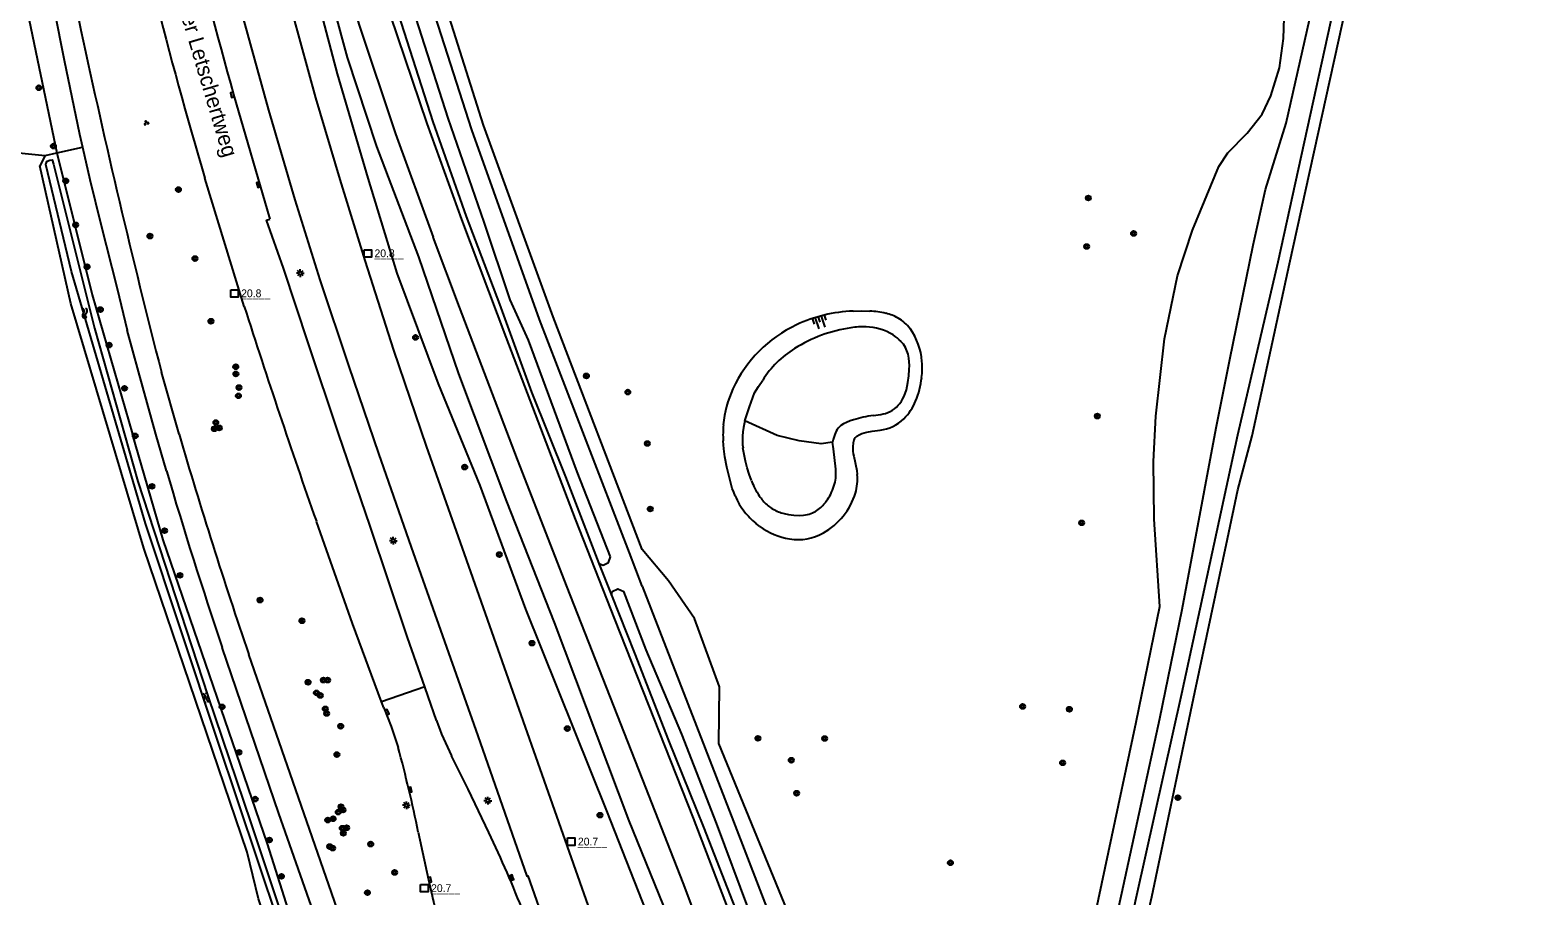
# Model space of a CAD drawing. Extents: x 124000 to 129000, y 395500 to 397503.
# Drawn here: x 124775.8 to 125018.2, y 396425.8 to 396564.9 of the extents above; entities that cross this region are included whole.
import ezdxf

# ---------------------------------------------------------------- set-up
doc = ezdxf.new("R2010")
doc.units = 0
for name, color, linetype in [('gg-afsc-draadraster', 7, 'Continuous'), ('gg-afsc-hekwerk', 7, 'Continuous'), ('gg-anno-openbare ruimte label', 7, 'Continuous'), ('gg-knt-bovenkant onderkant talud', 7, 'Continuous'), ('gg-knt-bronhoudergrens', 7, 'Continuous'), ('gg-knt-verharding', 7, 'Continuous'), ('gg-kntw-bovenkant insteek waterloop', 7, 'Continuous'), ('gg-kntw-waterlijn', 7, 'Continuous'), ('gt-anno-nummer hm paal', 7, 'Continuous'), ('gt-grn-vlakafsluiter', 7, 'Continuous'), ('gt-grn-weggrens', 7, 'Continuous'), ('gt-symb-boom', 7, 'Continuous'), ('gt-symb-groenvak', 7, 'Continuous'), ('gt-symb-hm paal', 7, 'Continuous'), ('gt-symb-kolk', 7, 'Continuous'), ('gt-symb-lichtmast', 7, 'Continuous'), ('gt-symb-talud symbool', 7, 'Continuous'), ('gt-symb-watersymbool', 7, 'Continuous'), ('gx-grn-maaiveld', 7, 'Continuous')]:
    doc.layers.add(name, color=color, linetype=linetype)

# ---------------------------------------------------------------- blocks, each defined once
blk = doc.blocks.new('gt0-BOOM')
at = {"layer": 'gt-symb-boom'}
for radius in [0.4, 0.2]:
    blk.add_circle((0, 0), radius, dxfattribs=at)
blk = doc.blocks.new('gt0-TALUD_1')
at = {"layer": 'gt-symb-talud symbool'}
for p, q in [((-1, -1), (-1, 0)), ((-0.5, -2), (-0.5, 0)), ((0, -1), (0, 0)), ((0.5, -2), (0.5, 0)), ((1, -1), (1, 0))]:
    blk.add_line(p, q, dxfattribs=at)
blk = doc.blocks.new('gt0-KOLK')
at = {"layer": 'gt-symb-kolk'}
blk.add_lwpolyline([(0, 0), (0.38, 0), (0.38, 0.4), (-0.38, 0.4), (-0.38, 0), (0, 0)], dxfattribs=at)
blk = doc.blocks.new('gt0-HMpaal')
at = {"layer": 'gt-symb-hm paal'}
blk.add_lwpolyline([(-0.6, 0.6), (0.6, 0.6), (0.6, -0.6), (-0.6, -0.6)], close=True, dxfattribs=at)
blk = doc.blocks.new('gt0-LMAST')
at = {"layer": 'gt-symb-lichtmast'}
for p, q in [((-0.18, 0.17), (-0.45, 0.44)), ((-0.01, 0.25), (-0.01, 0.62)), ((0.17, 0.17), (0.44, 0.44)), ((-0.26, 0), (-0.63, 0)), ((-0.18, -0.18), (-0.45, -0.45)), ((-0.01, -0.25), (-0.01, -0.63)), ((0.44, -0.45), (0.17, -0.18)), ((0.24, 0), (0.62, 0))]:
    blk.add_line(p, q, dxfattribs=at)
blk.add_circle((-0.01, 0), 0.25, dxfattribs=at)
blk = doc.blocks.new('gt0-WA')
at = {"layer": 'gt-symb-watersymbool'}
for centre, start, end in [((-0.32, 0.02), 28.0725, 151.9275), ((0.43, 0.42), 208.0725, 331.9275), ((-0.32, -0.43), 28.0725, 151.9275), ((0.43, -0.03), 208.0725, 331.9275)]:
    blk.add_arc(centre, 0.425, start, end, dxfattribs=at)
blk = doc.blocks.new('gt0-GRVAK')
at = {"layer": 'gt-symb-groenvak'}
for p, q in [((-0.11, 0.19), (-0.23, 0.24)), ((-0.18, 0.15), (0.09, 0.15)), ((-0.09, 0.21), (-0.16, 0.32)), ((-0.05, 0.21), (-0.05, 0.39)), ((0, 0.21), (0.06, 0.32)), ((0.01, 0.19), (0.13, 0.24)), ((0.26, -0.05), (0.2, 0.06)), ((0.3, -0.05), (0.3, 0.13)), ((0.35, -0.05), (0.41, 0.06)), ((-0.25, -0.23), (-0.36, -0.18)), ((-0.32, -0.26), (-0.05, -0.26)), ((-0.23, -0.21), (-0.29, -0.09)), ((-0.18, -0.2), (-0.18, -0.02)), ((-0.14, -0.21), (-0.07, -0.09)), ((-0.12, -0.23), (0, -0.18)), ((0.24, -0.07), (0.12, -0.02)), ((0.17, -0.11), (0.44, -0.11)), ((0.37, -0.07), (0.49, -0.02))]:
    blk.add_line(p, q, dxfattribs=at)

msp = doc.modelspace()

# ---------------------------------------------------------------- linework, layer by layer
at = {"layer": 'gg-afsc-draadraster'}
for points in [[(124872.18, 396480.94), (124857.73, 396518.44), (124846.82, 396548.9), (124838.02, 396576.26), (124835.51, 396584.67), (124832.57, 396596.18), (124830.43, 396605.21), (124828.17, 396616.76), (124826.19, 396629.78), (124822.4, 396658.84), (124821.25, 396675.06), (124820.01, 396699.18), (124820.08, 396715.17)], [(124874.2, 396475.56), (124888.92, 396437.77), (124903.87, 396398.98), (124918.82, 396359.24)]]:
    msp.add_lwpolyline(points, dxfattribs=at)
at = {"layer": 'gg-afsc-hekwerk'}
msp.add_line((124874.2, 396475.56), (124872.18, 396480.94), dxfattribs=at)
at = {"layer": 'gg-knt-bovenkant onderkant talud'}
msp.add_line((124893.14, 396485.18), (124892.46, 396485.7), dxfattribs=at)
for points in [[(124937.89, 396369.69), (124931.82, 396366.88), (124925.28, 396364.24), (124921.06, 396363.25), (124919.78, 396364.33), (124907.68, 396398.8), (124886.55, 396450.3), (124886.64, 396459.37), (124882.63, 396470.38), (124878.46, 396476.42), (124874.21, 396481.48), (124859.88, 396518.83), (124848.69, 396549.68), (124840.12, 396576.77), (124837.6, 396585.26), (124835.05, 396594.57), (124832.62, 396605.8), (124830.77, 396615.27), (124828.39, 396630.2), (124824.79, 396659.23), (124823.88, 396673.4), (124822.56, 396699.28), (124822.9, 396713.45)], [(124908.13, 396519.79), (124909.46, 396519.82), (124910.79, 396519.78)], [(124916.29, 396505.99), (124916.51, 396506.54), (124916.7, 396507.12), (124916.84, 396507.71), (124916.95, 396508.32), (124917.08, 396509.36), (124917.16, 396510.4), (124917.18, 396511.02), (124917.16, 396511.65), (124917.09, 396512.24), (124916.97, 396512.84)], [(124890.7, 396502.13), (124891.47, 396504.39), (124892.28, 396506.63), (124892.93, 396507.67), (124893.59, 396508.68)], [(124911.35, 396503.02), (124912.56, 396503.18), (124912.95, 396503.25), (124913.35, 396503.34), (124913.73, 396503.47), (124914.09, 396503.64)], [(124905.42, 396500.5), (124905.29, 396500.22), (124905.18, 396499.95), (124904.94, 396499.14), (124904.84, 396498.73)], [(124908.21, 396502.32), (124907.63, 396502.12), (124907.07, 396501.89), (124906.61, 396501.66), (124906.18, 396501.39)], [(124908.73, 396499.68), (124909.11, 396499.91), (124909.51, 396500.09), (124909.92, 396500.22), (124910.35, 396500.33), (124911.19, 396500.48), (124912.46, 396500.64)], [(124889.17, 396490.09), (124888.93, 396490.68), (124888.71, 396491.29), (124888.45, 396492.13), (124888.23, 396492.97), (124887.84, 396494.67), (124887.52, 396496.38), (124887.35, 396497.66), (124887.24, 396498.94)], [(124908.24, 396499.01), (124908.13, 396498.59), (124908.08, 396497.94), (124908.1, 396497.29), (124908.15, 396496.86), (124908.22, 396496.44), (124908.71, 396494.14), (124908.8, 396493.5)]]:
    msp.add_lwpolyline(points, dxfattribs=at)
for centre, radius, start, end in [((124909.09, 396496.15), 23.66, 92.3401, 115.1441), ((124910.17, 396505.66), 14.13, 76.7052, 87.4745), ((124907.84, 396498.58), 20.93, 114.8643, 155.3706), ((124909.7, 396504.04), 13.21, 87.775, 98.3789), ((124909.94, 396508.44), 8.8, 58.4592, 88.1861), ((124911.57, 396511.78), 7.86, 60.9162, 76.4148), ((124912.23, 396513.22), 6.28, 36.5844, 59.8019), ((124911.25, 396493.72), 23.64, 98.4464, 122.0314), ((124911.01, 396510.27), 6.68, 43.7955, 58.0536), ((124912.58, 396511.74), 4.53, 14.1026, 44.2336), ((124909.03, 396510.96), 10.2, 4.1861, 36.0564), ((124907.3, 396499.98), 16.23, 121.936, 147.5919), ((124906.42, 396510.64), 12.82, 353.2031, 4.7532), ((124905.19, 396510.66), 14.05, 337.6775, 353.7475), ((124904.74, 396499.92), 17.55, 155.1354, 174.8642), ((124911.66, 396508.1), 5.08, 298.5957, 335.4861), ((124910.4, 396508.48), 8.4, 314.3592, 337.8988), ((124914.44, 396481.7), 21.54, 98.2405, 106.8094), ((124905.91, 396500.03), 18.7, 175.5288, 183.3478), ((124907.66, 396499.35), 2.52, 126.0796, 152.8666), ((124911.57, 396507.38), 6.8, 277.547, 313.8278), ((124909.52, 396498.58), 1.35, 125.5455, 161.2941), ((124901.08, 396492.78), 7.75, 343.1817, 5.3436), ((124897.83, 396493.84), 11.17, 299.5692, 342.8134), ((124899.22, 396494.25), 10.88, 202.4883, 218.1608), ((124899.69, 396494.64), 11.49, 218.2594, 231.0438), ((124899.65, 396493.91), 10.88, 233.2928, 260.8954), ((124899.28, 396491.32), 8.27, 260.5754, 299.4515)]:
    msp.add_arc(centre, radius, start, end, dxfattribs=at)
at = {"layer": 'gg-knt-bronhoudergrens'}
msp.add_line((124867.23, 396479.2), (124869.28, 396474.12), dxfattribs=at)
at = {"layer": 'gg-knt-verharding'}
for p, q in [((124808.51, 396554.57), (124814.33, 396534.56)), ((124810.25, 396520.53), (124803.89, 396541.16)), ((124799.76, 396500), (124796.93, 396509.99)), ((124797.73, 396494.11), (124796.04, 396500)), ((124839.8, 396457.83), (124839.25, 396459.41)), ((124832.69, 396456), (124832.31, 396457.01)), ((124841.16, 396453.97), (124839.8, 396457.83))]:
    msp.add_line(p, q, dxfattribs=at)
for points in [[(124818.77, 396605.15), (124820.05, 396598.54), (124823.82, 396582.25), (124828.65, 396565.91), (124834.57, 396548.27), (124840.62, 396531.68)], [(124824.02, 396605.89), (124825.48, 396598.39), (124828.95, 396583.55), (124833.7, 396567.34), (124839.6, 396549.91), (124845.17, 396534.52)], [(124777.44, 396599.26), (124777.87, 396596.78), (124782.54, 396572.13), (124783.99, 396564.93)], [(124816.62, 396572.95), (124818.01, 396567.55), (124821.68, 396554.07), (124825.59, 396540.91), (124829.62, 396527.91), (124834.24, 396513.51), (124839.51, 396498.05), (124845.26, 396481.69), (124867.19, 396419.45), (124874.08, 396399.74), (124880.17, 396381.84), (124886.27, 396363.5), (124891.88, 396346.03), (124896.74, 396330.33)], [(124809.07, 396570.79), (124810.05, 396566.82), (124814.16, 396552.09), (124818.35, 396537.66), (124822.39, 396524.79), (124827.07, 396510.9), (124831.82, 396496.88), (124837.07, 396481.83), (124847.78, 396451.54), (124855.68, 396428.98), (124855.83, 396429.03), (124862.16, 396411)], [(124784.21, 396546.11), (124785.4, 396540.95), (124787.17, 396533.73), (124789.78, 396523.39), (124791.43, 396516.73)], [(124839.25, 396459.41), (124836.49, 396467.34), (124830.49, 396485.22), (124825.4, 396500.1), (124820.56, 396514.54), (124816.54, 396526.66), (124813.81, 396534.38), (124814.33, 396534.56)], [(124845.17, 396534.52), (124852.29, 396515.57), (124863.44, 396486.35), (124869.76, 396470.25), (124882.4, 396438.27), (124888.82, 396421.46), (124894.11, 396407.28), (124899.8, 396391.57), (124905.18, 396376.31), (124909.05, 396364.89)], [(124904.46, 396362.02), (124898.86, 396378.56), (124893.15, 396394.7), (124886.96, 396411.51), (124880.79, 396427.92), (124874.83, 396443.23), (124862.14, 396475.39), (124854.19, 396495.93), (124844.87, 396520.39), (124840.62, 396531.68)], [(124796.04, 396500), (124793.23, 396510.05), (124791.43, 396516.73)], [(124832.31, 396457.01), (124827.66, 396469.55), (124821.83, 396485.99)], [(124821.37, 396423.2), (124815.78, 396439.04), (124806.71, 396465.73)], [(124854.59, 396332.61), (124852.97, 396338.27), (124837.55, 396386.96), (124829.64, 396410.94), (124810.97, 396464.6)], [(124832.69, 396456), (124833.88, 396453.04), (124834.99, 396449.66)], [(124849.56, 396435.97), (124846.26, 396442.95), (124843.56, 396448.32)], [(124838.22, 396436.02), (124839.88, 396428.36), (124840.45, 396425.81)]]:
    msp.add_lwpolyline(points, dxfattribs=at)
for centre, radius, start, end in [((125634.58, 396785.14), 865.78, 192.29004, 196.3684), ((126087.74, 396907.79), 1327.1, 194.12481, 195.43588), ((126090.89, 396843.63), 1336.29, 192.03853, 194.45855), ((125930.97, 396877.23), 1176.12, 197.65506, 199.42971), ((125565.26, 396722.91), 797.29, 196.23549, 198.90394), ((125451.89, 396685.41), 681.56, 196.30101, 198.80384), ((124886.52, 396469.93), 48.09, 199.3892, 206.7039), ((124617.22, 396390.93), 225.55, 11.5339, 15.0951), ((124682.52, 396355.88), 185.25, 21.2558, 25.6135), ((124905, 396440.75), 66.26, 193.038, 200.8287)]:
    msp.add_arc(centre, radius, start, end, dxfattribs=at)
at = {"layer": 'gg-kntw-bovenkant insteek waterloop'}
for points in [[(124947.75, 396388.8), (124956.14, 396425.64), (124963.06, 396458.54), (124968.34, 396483.19), (124969.96, 396491.08), (124972.31, 396499.74), (124978.27, 396527.36), (124994.05, 396598.96), (125001.51, 396632.43), (125011.92, 396680.1), (125017.23, 396702.91), (125018.01, 396707.72), (125018.14, 396712.26), (125018.22, 396716.15), (125017.82, 396719.39), (125017.81, 396719.49)], [(124825, 396606.03), (124826.12, 396600.12), (124830.08, 396584.09), (124834.96, 396567.56), (124840.57, 396550.2), (124845.91, 396534.99), (124851.29, 396520.87), (124856.42, 396506.76), (124861.88, 396493.14), (124867.23, 396479.2)], [(124869.13, 396480.31), (124863.74, 396493.92), (124855.95, 396515.11), (124852.98, 396521.59), (124848.83, 396534.06), (124843.01, 396550.79), (124834.55, 396577.18), (124831.87, 396586.13), (124828.12, 396600.79), (124826.99, 396606.32)], [(124904.88, 396336.91), (124898.74, 396356.63), (124891.44, 396378.18), (124884.44, 396397.88), (124876.14, 396420.13), (124868.53, 396439.46), (124855.52, 396471.87), (124848.18, 396491.73), (124841.48, 396508.1), (124834.8, 396525.88), (124830.18, 396541.12), (124825.23, 396557.92), (124820.67, 396575.2), (124816.89, 396590.7), (124813.92, 396604.46)], [(124908.26, 396337.63), (124905.53, 396346.83), (124901.15, 396360.24), (124894.31, 396379.92), (124887.2, 396399.15), (124879.68, 396419.26), (124872.14, 396437.87), (124860.1, 396469.74), (124852.46, 396489.2), (124844.73, 396509.69), (124838.32, 396528.51), (124831.57, 396546.23), (124826.84, 396560.54), (124822.41, 396576.95), (124821.85, 396579.3)], [(124940.28, 396391.06), (124953.63, 396453.71), (124957.47, 396472.29), (124956.52, 396486.33), (124956.41, 396495.6), (124956.8, 396502.9), (124958.2, 396515.32), (124960.31, 396525.47), (124962.69, 396532.81), (124966.95, 396543), (124968.38, 396545.2), (124971.48, 396548.35), (124973.88, 396551.43), (124975.29, 396554.36), (124976.66, 396558.88), (124977.34, 396563.57), (124977.45, 396566.9)], [(124780.09, 396545.19), (124785.77, 396522.38), (124792.26, 396500)], [(124788.63, 396500), (124782.36, 396521.02), (124777.37, 396543.15)], [(124849.13, 396313.33), (124828.1, 396379.9), (124826.5, 396383.34), (124812.55, 396425.32), (124810.71, 396432.84), (124794.09, 396481.68), (124788.63, 396500)], [(124851.89, 396314.49), (124813.96, 396434.18), (124797.19, 396483), (124792.26, 396500)], [(124867.23, 396479.2), (124867.92, 396478.95), (124868.79, 396479.36), (124869.13, 396480.31)], [(124869.28, 396474.12), (124869.41, 396474.71), (124870.3, 396475.16), (124871.24, 396474.74)], [(124869.28, 396474.12), (124872.97, 396464.81), (124878.45, 396450.78), (124884.09, 396436.85), (124889.59, 396422.68), (124894.56, 396408.71), (124899.96, 396394.27), (124904.95, 396380.01), (124909.9, 396365.71), (124911.59, 396361.25), (124913.24, 396357.74), (124915.66, 396353.86), (124918.21, 396351.02)], [(124916.16, 396358.08), (124914.76, 396361.03), (124913.18, 396365.49), (124907.51, 396380.44), (124902.16, 396394.73), (124896.61, 396408.99), (124891.38, 396423.57), (124886.18, 396437.51), (124880.57, 396451.79), (124874.84, 396465.36), (124871.24, 396474.74)]]:
    msp.add_lwpolyline(points, dxfattribs=at)
at = {"layer": 'gg-kntw-waterlijn'}
for points in [[(124943.25, 396389.55), (124951.33, 396426.25), (124957.46, 396454.33), (124961.01, 396471.8), (124966.49, 396501.02), (124968.71, 396512.01), (124972.46, 396530.37), (124974.42, 396539.34), (124977.78, 396549.99), (124981.49, 396566.59), (124984.83, 396583.44), (124988.63, 396600.07), (124990.81, 396608.71), (124993.7, 396623.78), (124996.67, 396636.02), (124999.03, 396643.97), (125002.17, 396653.41), (125008.39, 396680.49), (125013.1, 396701.84), (125013.71, 396706.17), (125013.71, 396714.41)], [(125016.73, 396712.32), (125016.78, 396708.32), (125016.2, 396703.44), (125010.82, 396680.43), (124999.8, 396632.3), (124992.3, 396599.31), (124984.9, 396566.21), (124976.44, 396527.64), (124969.94, 396499.84), (124960.93, 396458.27), (124953.67, 396425.88), (124946.33, 396392.48)], [(124890.7, 396502.13), (124890.5, 396501.05), (124890.4, 396500.38), (124890.34, 396499.7)], [(124904.84, 396498.73), (124902.99, 396498.43), (124899.48, 396498.95), (124895.91, 396499.78), (124890.7, 396502.13)], [(124891.79, 396492.53), (124891.41, 396493.55), (124891.1, 396494.59), (124890.83, 396495.65), (124890.6, 396496.72), (124890.42, 396497.8)], [(124905.37, 396493.29), (124905.37, 396493.84), (124905.34, 396494.38), (124904.95, 396497.65), (124904.84, 396498.73)], [(124897.75, 396487.09), (124898.59, 396486.98), (124899.44, 396486.94), (124900.13, 396486.98), (124900.81, 396487.09)]]:
    msp.add_lwpolyline(points, dxfattribs=at)
for centre, radius, start, end in [((124900.28, 396499.19), 9.95, 177.0234, 187.9819), ((124899.91, 396493.47), 5.46, 343.9049, 358.1323), ((124904.27, 396497.43), 13.42, 201.4438, 213.2138), ((124896.44, 396494.53), 9.09, 326.3316, 343.5353), ((124899.34, 396494.22), 7.53, 213.3168, 227.8857), ((124898.24, 396493.15), 6, 228.8665, 246.9684), ((124898.19, 396493.33), 6.97, 310.6833, 326.5926), ((124899.1, 396495.16), 8.19, 246.9164, 260.5277), ((124899.9, 396491.33), 4.34, 282.1844, 310.8263)]:
    msp.add_arc(centre, radius, start, end, dxfattribs=at)
at = {"layer": 'gt-grn-vlakafsluiter'}
msp.add_line((124780.09, 396545.19), (124784.21, 396546.11), dxfattribs=at)
at = {"layer": 'gt-grn-weggrens'}
msp.add_line((124839.25, 396459.41), (124832.31, 396457.01), dxfattribs=at)
at = {"layer": 'gx-grn-maaiveld'}
for p, q in [((124767.59, 396605.35), (124780.09, 396545.19)), ((124778.21, 396544.77), (124777.37, 396543.15)), ((124778.21, 396544.77), (124780.09, 396545.19))]:
    msp.add_line(p, q, dxfattribs=at)
for points in [[(124771.77, 396610.46), (124774.17, 396596.35), (124776.49, 396584.18), (124781.29, 396560.11), (124783.73, 396548.2), (124784.21, 396546.11)], [(124766.41, 396529.43), (124770.93, 396544.12), (124771.34, 396545.46), (124778.21, 396544.77)], [(124805.95, 396450.82), (124794.36, 396485.65), (124782.48, 396526.13), (124778.35, 396543.33), (124778.37, 396543.61), (124778.54, 396543.86), (124778.99, 396544.03), (124779.35, 396544.07), (124779.56, 396543.41), (124786.15, 396517.06), (124793.13, 396492.39), (124804.37, 396457.94), (124811.28, 396437.52), (124817.52, 396418.87)], [(124815.75, 396421.56), (124805.95, 396450.82)]]:
    msp.add_lwpolyline(points, dxfattribs=at)

# ---------------------------------------------------------------- block references
at = {"layer": 'gt-symb-boom'}
for p in [(124777.21, 396555.67), (124779.56, 396546.29), (124781.55, 396540.7), (124799.66, 396539.3), (124945.95, 396537.96), (124783.13, 396533.63), (124795.07, 396531.84), (124953.23, 396532.26), (124945.68, 396530.16), (124784.97, 396526.91), (124802.31, 396528.22), (124787.11, 396520.02), (124804.88, 396518.14), (124837.78, 396515.54), (124788.5, 396514.32), (124808.88, 396510.84), (124808.89, 396509.68), (124790.99, 396507.37), (124809.39, 396507.49), (124865.25, 396509.36), (124809.31, 396506.16), (124871.91, 396506.76), (124947.4, 396502.91), (124805.43, 396500.87), (124805.67, 396501.87), (124806.22, 396501), (124792.71, 396499.73), (124875.05, 396498.5), (124845.69, 396494.7), (124795.41, 396491.62), (124875.52, 396487.97), (124944.87, 396485.75), (124797.43, 396484.49), (124851.25, 396480.65), (124799.91, 396477.31), (124812.78, 396473.34), (124819.51, 396470.02), (124856.5, 396466.41), (124820.5, 396460.13), (124822.96, 396460.47), (124823.64, 396460.47), (124821.85, 396458.42), (124822.47, 396458.01), (124935.38, 396456.24), (124806.68, 396456.18), (124823.26, 396455.86), (124823.49, 396455.12), (124942.9, 396455.79), (124825.75, 396453.07), (124862.17, 396452.69), (124892.83, 396451.12), (124903.55, 396451.09), (124809.4, 396448.87), (124825.13, 396448.5), (124898.19, 396447.6), (124941.81, 396447.18), (124899.05, 396442.3), (124812, 396441.35), (124825.34, 396439.26), (124825.79, 396440.14), (124826.12, 396439.61), (124960.34, 396441.58), (124823.67, 396437.98), (124824.53, 396438.2), (124867.42, 396438.77), (124814.28, 396434.78), (124826, 396436.67), (124826.17, 396435.86), (124826.7, 396436.75), (124823.97, 396433.73), (124824.44, 396433.47), (124830.57, 396434.12), (124834.42, 396429.56), (124923.78, 396431.12), (124816.22, 396428.94), (124830.05, 396426.31)]:
    msp.add_blockref('gt0-BOOM', p, dxfattribs=at)
at = {"layer": 'gt-symb-groenvak'}
msp.add_blockref('gt0-GRVAK', (124794.48, 396550.04), dxfattribs=at)
at = {"layer": 'gt-symb-hm paal'}
for p in [(124830.1, 396529.04), (124808.66, 396522.62), (124862.81, 396434.51), (124839.2, 396427.03)]:
    msp.add_blockref('gt0-HMpaal', p, dxfattribs=at)
at = {"layer": 'gt-symb-kolk'}
for p, rotation in [((124808.51, 396554.57), 100.07433273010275), ((124812.71, 396540.13), 106.20518537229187), ((124833, 396455.25), -67.41099611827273), ((124836.73, 396442.82), -76.70041567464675), ((124839.88, 396428.36), -77.81315978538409), ((124853.43, 396428.81), 109.63070227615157)]:
    msp.add_blockref('gt0-KOLK', p, dxfattribs=dict(at, rotation=rotation))
at = {"layer": 'gt-symb-lichtmast'}
for p in [(124819.25, 396525.88), (124834.2, 396482.88), (124836.32, 396440.37), (124849.4, 396441.1)]:
    msp.add_blockref('gt0-LMAST', p, dxfattribs=at)
at = {"layer": 'gt-symb-talud symbool', "xscale": 0.9999129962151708, "yscale": 0.9999129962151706, "rotation": 18.36246843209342}
msp.add_blockref('gt0-TALUD_1', (124902.53, 396518.96), dxfattribs=at)
at = {"layer": 'gt-symb-watersymbool'}
for p, rotation in [((124784.61, 396519.39), 97.70065539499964), ((124804.06, 396457.7), -68.71983368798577)]:
    msp.add_blockref('gt0-WA', p, dxfattribs=dict(at, rotation=rotation))

# ---------------------------------------------------------------- texts
at = {"layer": 'gg-anno-openbare ruimte label'}
msp.add_text('Burgemeester Letschertweg', height=2.5, rotation=286.6, dxfattribs=at).set_placement((124794.93, 396584.37))
at = {"layer": 'gt-anno-nummer hm paal'}
for s, p in [('20.8', (124831.18, 396528.44)), ('20.8', (124809.74, 396522.01)), ('20.7', (124863.89, 396433.9)), ('20.7', (124840.28, 396426.42))]:
    msp.add_text(s, height=1.25, dxfattribs=at).set_placement(p)
at = {"layer": 'gt-symb-hm paal'}
for p in [(124831.18, 396528.44), (124809.74, 396522.01), (124863.89, 396433.9), (124840.28, 396426.42)]:
    msp.add_text('_____', height=1.25, dxfattribs=at).set_placement(p)

doc.saveas('drawing.dxf')
